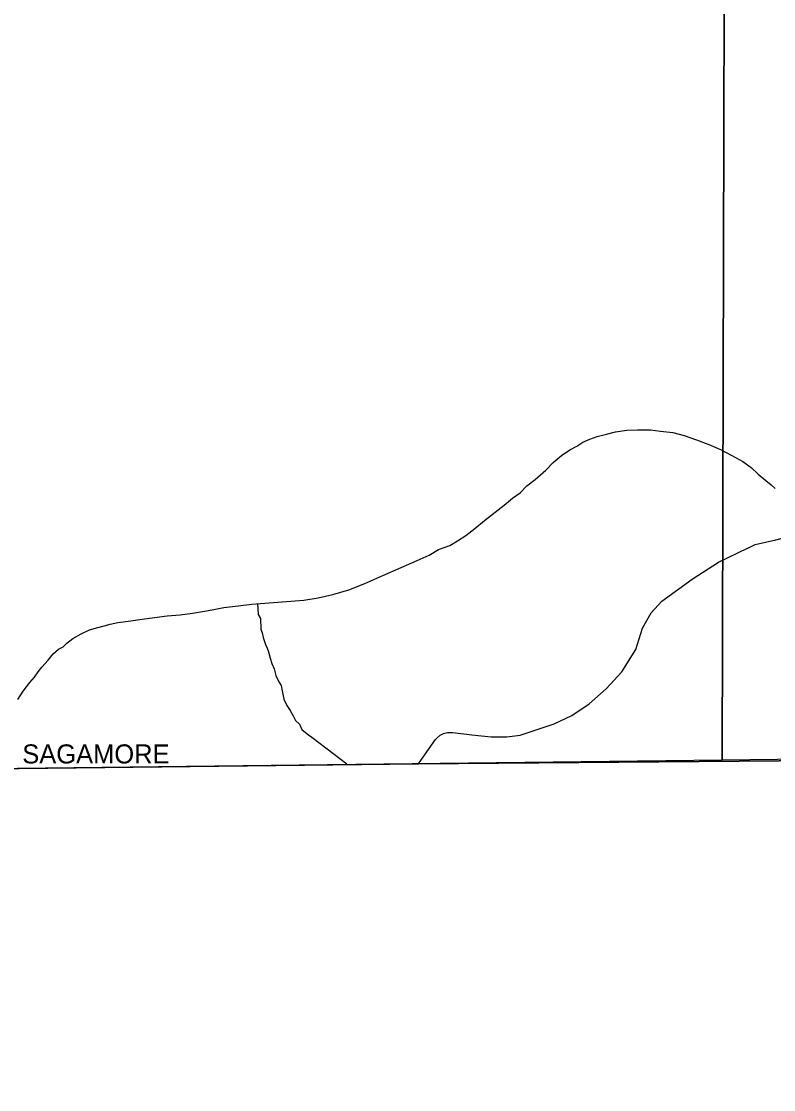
# Model space of a CAD drawing. Extents: x 2010165 to 2382125, y 1060529 to 1407316.
# Drawn here: x 2217860 to 2219834, y 1221171 to 1223974 of the extents above; entities that cross this region are included whole.
import ezdxf

# ---------------------------------------------------------------- set-up
doc = ezdxf.new("R2010")
doc.units = 0
for name, color, linetype in [('GM_X_Adjacent_County', 7, 'Continuous'), ('GM_X_City_Street', 7, 'Continuous'), ('GM_X_City_Street_Text', 7, 'Continuous'), ('GM_X_Corporation', 7, 'Continuous'), ('GM_X_County', 7, 'Continuous'), ('GM_X_Minor_River', 7, 'Continuous')]:
    doc.layers.add(name, color=color, linetype=linetype)

msp = doc.modelspace()

# ---------------------------------------------------------------- linework, layer by layer
at = {"layer": 'GM_X_Adjacent_County'}
msp.add_lwpolyline([(2217732.1, 1221094.9), (2217720.9, 1221244.8), (2217683.4, 1221394.7), (2217559.6, 1221466.3), (2217447.4, 1221394.7), (2217323.7, 1221398.4), (2217147.6, 1221465.8), (2216990.3, 1221615.7), (2216922.8, 1221671.9), (2216776.7, 1221754.3), (2216638.1, 1221784.3), (2216499.5, 1221758.1), (2216364.6, 1221701.9), (2216282.2, 1221679.4), (2216188.5, 1221761.8), (2216154.8, 1221904.2), (2216195, 1221993.3), (2217854.6, 1222013.8), (2218902.3, 1222026.2), (2221110.2, 1222044.8)], dxfattribs=at)
at = {"layer": 'GM_X_City_Street'}
for points in [[(2219765.4, 1222591.6), (2219766.3, 1222592.1), (2219785.5, 1222601.4), (2219839.5, 1222613.5), (2219883.3, 1222625.3), (2219965.7, 1222628), (2220031.5, 1222617.8), (2220075.5, 1222609.9), (2220103.8, 1222598.7), (2220131.5, 1222581.9), (2220147.5, 1222563.9), (2220229.6, 1222475.8), (2220271.1, 1222433.9), (2220341.8, 1222389.7), (2220431.8, 1222369.8), (2220675.8, 1222322.1), (2220765.9, 1222296.2), (2220829.9, 1222256.2), (2220924, 1222172.2), (2220992.1, 1222122.1), (2221048.1, 1222078.1), (2221110.3, 1222044.8)], [(2218902.4, 1222026.2), (2218936.4, 1222074.9), (2218946.4, 1222089.6), (2218950.6, 1222094.3), (2218958.8, 1222100.9), (2218968, 1222105.8), (2218977.8, 1222108.3), (2218992, 1222108.4), (2219042, 1222102.5), (2219092.7, 1222096.9), (2219134, 1222096.7), (2219168.4, 1222100.9), (2219258, 1222131), (2219304, 1222153.2), (2219350, 1222183.3), (2219394.3, 1222223), (2219435.8, 1222267.7), (2219471.8, 1222326), (2219489.7, 1222382.2), (2219512.6, 1222422.2), (2219540.5, 1222452.8), (2219619.6, 1222510.8), (2219689.5, 1222555), (2219765.4, 1222591.6)], [(2217854.6, 1222013.8), (2218902.4, 1222026.2)]]:
    msp.add_lwpolyline(points, dxfattribs=at)
at = {"layer": 'GM_X_Corporation'}
for points in [[(2220716.4, 1222047.7), (2219698.9, 1222035.7), (2219731.4, 1234294), (2222466.5, 1234409.8)], [(2219731.4, 1234294), (2219698.9, 1222035.7), (2216221.3, 1221994.5)]]:
    msp.add_lwpolyline(points, dxfattribs=at)
at = {"layer": 'GM_X_County'}
msp.add_lwpolyline([(2221110.2, 1222044.8), (2218902.3, 1222026.2), (2217854.6, 1222013.8), (2216195, 1221993.3), (2216154.8, 1221904.2), (2216188.5, 1221761.8), (2216282.2, 1221679.4), (2216364.6, 1221701.9), (2216499.5, 1221758.1), (2216638.1, 1221784.3), (2216776.7, 1221754.3), (2216922.8, 1221671.9), (2216990.3, 1221615.7), (2217147.6, 1221465.8), (2217323.7, 1221398.4), (2217447.4, 1221394.7), (2217559.6, 1221466.3), (2217683.4, 1221394.7), (2217720.9, 1221244.8), (2217732.1, 1221094.9)], dxfattribs=at)
at = {"layer": 'GM_X_Minor_River'}
for points in [[(2217851.2, 1222194.6), (2217864.9, 1222216.9), (2217882.6, 1222239.2), (2217894.5, 1222253.4), (2217904.3, 1222267.6), (2217914.2, 1222279.8), (2217930, 1222298), (2217943.8, 1222314.3), (2217957.7, 1222326.5), (2217969.6, 1222332.7), (2217979.5, 1222342.8), (2217995.4, 1222355.1), (2218017.2, 1222367.4), (2218039.1, 1222377.7), (2218061.1, 1222384), (2218077.1, 1222388.2), (2218093.1, 1222392.5), (2218113, 1222396.7), (2218147, 1222401.2), (2218177, 1222405.6), (2218209, 1222410), (2218243, 1222414.5), (2218277.1, 1222416.9), (2218309.1, 1222421.3), (2218335.1, 1222425.7), (2218361.1, 1222430), (2218391, 1222436.4), (2218429, 1222440.9), (2218465.1, 1222445.4), (2218601.2, 1222455.2), (2218639.2, 1222461.7), (2218677.1, 1222470.2), (2218719, 1222482.8), (2218760.9, 1222499.4), (2218808.7, 1222520.1), (2218856.5, 1222540.8), (2218898.4, 1222559.4), (2218930.2, 1222573.8), (2218954.1, 1222588.2), (2218984, 1222598.6), (2219003.9, 1222610.9), (2219025.8, 1222625.3), (2219049.6, 1222643.6), (2219075.3, 1222664.1), (2219103.1, 1222686.5), (2219126.9, 1222704.9), (2219148.7, 1222723.2), (2219168.6, 1222737.5), (2219186.4, 1222755.8), (2219208.2, 1222772.2), (2219235.9, 1222796.6), (2219255.7, 1222817), (2219277.5, 1222835.3), (2219299.4, 1222849.6), (2219317.3, 1222859.9), (2219333.1, 1222870.2), (2219351.1, 1222878.4), (2219371, 1222884.7), (2219395, 1222891), (2219419, 1222897.4), (2219449, 1222901.8), (2219477, 1222902.1), (2219511.1, 1222902.6), (2219537.2, 1222898.9), (2219569.3, 1222895.3), (2219599.4, 1222887.6), (2219631.6, 1222876), (2219663.8, 1222864.3), (2219694.1, 1222850.7), (2219724.3, 1222835), (2219752.6, 1222819.3), (2219774.8, 1222803.5), (2219793.1, 1222785.7), (2219813.3, 1222769.9), (2219827.5, 1222758), (2219837.7, 1222748.1)], [(2218479.4, 1222446.4), (2218481.4, 1222417.5), (2218487.6, 1222407.6), (2218488, 1222379.4), (2218492.1, 1222369.5), (2218494.2, 1222357.4), (2218500.5, 1222339.4), (2218504.6, 1222329.5), (2218508.8, 1222319.5), (2218513, 1222303.5), (2218517.2, 1222289.5), (2218523.4, 1222275.5), (2218527.6, 1222257.5), (2218535.8, 1222241.5), (2218542, 1222231.6), (2218544.2, 1222217.5), (2218548.5, 1222195.5), (2218556.7, 1222179.5), (2218564.9, 1222165.6), (2218573.1, 1222151.6), (2218579.2, 1222139.6), (2218589.4, 1222129.7), (2218595.6, 1222115.8), (2218605.7, 1222107.9), (2218613.8, 1222101.9), (2218621.9, 1222096), (2218714.1, 1222026.4)]]:
    msp.add_lwpolyline(points, dxfattribs=at)

# ---------------------------------------------------------------- texts
at = {"layer": 'GM_X_City_Street_Text'}
msp.add_text('SAGAMORE', height=50, rotation=0, dxfattribs=at).set_placement((2217862.5, 1222027))

doc.saveas('drawing.dxf')
